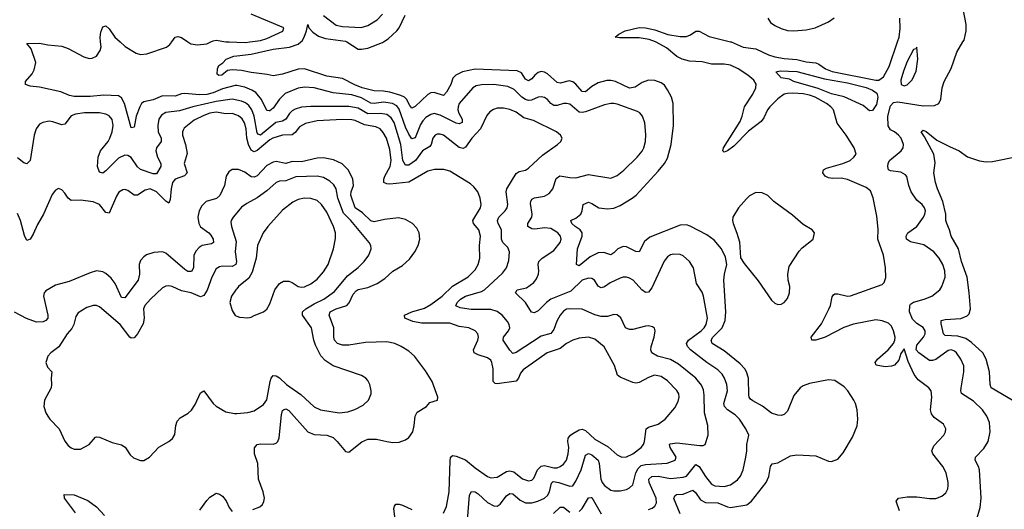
# Model space of a CAD drawing. Header units: inches. Extents: x 1834610 to 2027685, y 642842 to 774116.
# Tile 540 of 632: x 1978624 to 1984865, y 727040 to 730141. Entities that reach past the tile are written whole.
import ezdxf

# ---------------------------------------------------------------- set-up
doc = ezdxf.new("R2010")
doc.units = ezdxf.units.IN
doc.header["$MEASUREMENT"] = 0
for name, color, linetype in [('B9772', 7, 'Continuous'), ('B9773', 7, 'Continuous'), ('B9782', 7, 'Continuous'), ('B9783', 7, 'Continuous')]:
    doc.layers.add(name, color=color, linetype=linetype)

msp = doc.modelspace()

# ---------------------------------------------------------------- linework, layer by layer
at = {"layer": 'B9772', "color": 5}
for points, elevation in [([(1980000, 729723.3), (1979990, 729725.1), (1979910, 729704), (1979850, 729677.9), (1979810, 729668.1), (1979764.2, 729664.2), (1979670, 729674.2), (1979650, 729671.7), (1979610, 729656.7), (1979530, 729657.7), (1979470, 729633.6), (1979410, 729620.2), (1979395.3, 729610), (1979384.4, 729590), (1979362.5, 729530), (1979350, 729461.2), (1979330, 729456), (1979288.1, 729610), (1979270, 729646), (1979250, 729659), (1979157.5, 729662.5), (1979070, 729653.6), (1978970, 729654.3), (1978940, 729660), (1978883.6, 729683.6), (1978750, 729712.7), (1978690, 729719.5), (1978661.2, 729730), (1978660.7, 729750), (1978701.8, 729798.2), (1978715.8, 729824.2), (1978726, 729870), (1978695.6, 729955.6), (1978669.2, 729990.8), (1978750, 729993.1), (1978802.5, 729982.5), (1978890, 729973.9), (1978930, 729958.6), (1979030, 729904.7), (1979064.6, 729895.4), (1979082.8, 729897.2), (1979110, 729910.4), (1979134.7, 729945.3), (1979139.3, 729970), (1979136.4, 730000)], 340), ([(1979260.4, 730000), (1979291.4, 729971.4), (1979362.4, 729930), (1979390, 729921), (1979430, 729925), (1979553.7, 729966.3), (1979576.2, 729983.8), (1979587.6, 730000)], 340), ([(1979690, 730000), (1979707.6, 729987.6), (1979750, 729981), (1979810, 729989), (1979834.7, 730000)], 340), ([(1979952.3, 730000), (1980000, 729998.2)], 340), ([(1980000, 729821.8), (1979970, 729824.2), (1979941.2, 729818.8), (1979904.7, 729790), (1979886.9, 729786.9), (1979876, 729796), (1979878.4, 729830), (1979887, 729850), (1979912.4, 729867.6), (1979932, 729890), (1979980.7, 729910), (1980000, 729912.3)], 320), ([(1980000, 729630.9), (1979970, 729636.7), (1979870, 729623.3), (1979722, 729590), (1979635.8, 729564.2), (1979550, 729553.6), (1979523, 729537), (1979505, 729510), (1979498.9, 729470), (1979502.5, 729430), (1979520.2, 729390), (1979521.3, 729370), (1979490.2, 729330), (1979486.2, 729310), (1979496.3, 729270), (1979519.2, 729230), (1979517.6, 729210), (1979490, 729164.1), (1979470, 729163.8), (1979390, 729192.2), (1979370, 729209.8), (1979330, 729267.6), (1979310, 729281.4), (1979290, 729282.8), (1979250, 729263.1), (1979170, 729183.9), (1979150, 729169.7), (1979130, 729174.5), (1979116.8, 729210), (1979121.5, 729270), (1979135.4, 729310), (1979185, 729370), (1979195.9, 729390), (1979209.8, 729430), (1979216.3, 729470), (1979209.2, 729509.2), (1979191.1, 729531.1), (1979170, 729543.1), (1979130, 729550.7), (1979034, 729550), (1978976.7, 729543.3), (1978950, 729531.2), (1978910, 729478.7), (1978890, 729474.3), (1978834.5, 729494.5), (1978810, 729497.4), (1978770.7, 729490), (1978750, 729479.1), (1978729, 729450), (1978714.9, 729410), (1978690.2, 729250), (1978670, 729227.3), (1978650, 729233.6), (1978610, 729265.7)], 360), ([(1980000, 729535.5), (1979970, 729545.8), (1979930, 729543.9), (1979870, 729554.4), (1979830, 729548), (1979790, 729533.8), (1979730, 729504), (1979666.8, 729453.2), (1979659.2, 729440.8), (1979655, 729430), (1979655.8, 729410), (1979674.6, 729350), (1979685.6, 729294.4), (1979667.1, 729230), (1979685, 729170), (1979668.4, 729151.6), (1979610, 729131), (1979593, 729110), (1979583, 729070), (1979578, 729002), (1979570, 728978.3), (1979550, 728990.7), (1979490, 729050.5), (1979451.2, 729068.8), (1979418.5, 729061.5), (1979370, 729029.8), (1979350, 729028.8), (1979310, 729058.7), (1979290, 729065.1), (1979276.9, 729063.1), (1979252.6, 729047.4), (1979236.6, 729023.4), (1979190, 728915.6), (1979170, 728920.4), (1979129.3, 728969.3), (1979090, 728987.4), (1979010, 728998.3), (1978950, 728995.1), (1978930.9, 729010.9), (1978910, 729042.7), (1978890, 729062.7), (1978870, 729072.3), (1978850, 729060.9), (1978830, 729034), (1978775.2, 728910), (1978737, 728843), (1978710, 728783), (1978690, 728749.7), (1978670, 728742), (1978654.9, 728774.9), (1978627.9, 728870), (1978610, 728912.6)], 380), ([(1980000, 729192.5), (1979970, 729192.6), (1979950, 729176.9), (1979932.8, 729150), (1979921.5, 729090), (1979893.1, 729026.9), (1979871, 729009), (1979805.3, 728990), (1979778.1, 728961.9), (1979760.4, 728930), (1979751.9, 728890), (1979758.3, 728850), (1979770, 728829.4), (1979822.3, 728790), (1979835.1, 728775.1), (1979850.2, 728750), (1979851.6, 728730), (1979838.6, 728721.4), (1979779.5, 728710), (1979761.8, 728698.2), (1979742.9, 728677.1), (1979727.4, 728650), (1979724.6, 728570), (1979713.2, 728546.8), (1979690, 728546), (1979670, 728558.4), (1979550, 728661.6), (1979529.8, 728669.8), (1979473.1, 728666.9), (1979427.5, 728652.5), (1979410, 728639.8), (1979390, 728614.7), (1979380.7, 728590), (1979383.8, 728530), (1979375.2, 728490), (1979290, 728379.1), (1979270, 728381.1), (1979230, 728469.8), (1979203, 728503), (1979170, 728532.4), (1979150, 728544.1), (1979110, 728549.8), (1979070, 728537.8), (1978936.9, 728483.1), (1978850, 728458.8), (1978790, 728422.6), (1978779.6, 728410), (1978774.4, 728390), (1978802.3, 728270), (1978801.3, 728250), (1978790, 728235.4), (1978772.7, 728227.3), (1978730, 728225.2), (1978667.6, 728247.6), (1978590, 728287.8)], 420), ([(1980000, 728917.7), (1979976, 728890), (1979964, 728870), (1979962.6, 728857.4), (1979965.4, 728830), (1979995.6, 728735.6), (1979990.1, 728670), (1979997.4, 728610), (1979993.6, 728590), (1979970, 728576.7), (1979910, 728579.2), (1979890, 728575.7), (1979870, 728563.1), (1979840.9, 728510), (1979812.1, 728427.9), (1979790, 728392.9), (1979770, 728384.6), (1979710, 728410.6), (1979650, 728423.4), (1979590, 728450.9), (1979570, 728455.6), (1979550, 728452.3), (1979530, 728441.7), (1979452.6, 728370), (1979418, 728330), (1979408.3, 728310), (1979412.8, 728250), (1979405.8, 728214.2), (1979369.5, 728150.5), (1979350, 728125.8), (1979330, 728124.4), (1979322.7, 728130), (1979261.6, 728210), (1979130, 728322), (1979110, 728329.7), (1979090, 728329.7), (1979050, 728317.7), (1978995.3, 728284.8), (1978979.9, 728260.1), (1978967.3, 728210), (1978954.8, 728185.2), (1978924.9, 728150), (1978871, 728069), (1978820.5, 728030), (1978802.4, 728010), (1978790.4, 727970), (1978800.7, 727940.7), (1978827.3, 727910), (1978822.4, 727870), (1978826, 727830), (1978823.8, 727810), (1978782, 727730), (1978777.4, 727690), (1978790.3, 727650), (1978801.7, 727630), (1978815.3, 727610), (1978874.4, 727550), (1978910.3, 727470.3), (1978930, 727443.8), (1978950, 727428.5), (1978970, 727421.3), (1979010, 727420.4), (1979063.7, 727450), (1979103.8, 727496.2), (1979110, 727499.3), (1979130, 727496.5), (1979210, 727463.1), (1979270, 727448.2), (1979292.8, 727432.7), (1979323.7, 727383.7), (1979345.3, 727365.3), (1979388.7, 727348.7), (1979410, 727348.5), (1979446.6, 727370), (1979505.9, 727434.1), (1979570, 727468.4), (1979592.9, 727487.1), (1979607, 727513), (1979612.8, 727570), (1979622, 727598), (1979641.6, 727618.4), (1979690.8, 727649.2), (1979712, 727668), (1979736.5, 727703.5), (1979770, 727777.3), (1979790, 727790.8), (1979850.2, 727710.2), (1979870, 727691.8), (1979930, 727657.6), (1979985.5, 727645.5), (1980000, 727646.6)], 440), ([(1980000, 728436.3), (1979994.6, 728430), (1979967.2, 728390), (1979955.5, 728350), (1979970, 728298), (1979990, 728266.8), (1980000, 728263.4)], 460), ([(1978976.9, 727016.9), (1978907, 727110), (1978906.6, 727133.4), (1978970, 727130.3), (1979055.6, 727095.6), (1979110, 727055.5), (1979161.2, 727001.2)], 420), ([(1979766.2, 727033.8), (1979810, 727094.8), (1979830, 727116), (1979862, 727138), (1979870, 727141), (1979890, 727136), (1979910, 727122.8), (1979933.1, 727093.1), (1979950.8, 727050), (1979970, 727026)], 420)]:
    msp.add_lwpolyline(points, dxfattribs=dict(at, elevation=elevation))
at = {"layer": 'B9773', "color": 5, "elevation": 340}
for points in [[(1979136.4, 730000), (1979133.5, 730030), (1979138.6, 730061.4), (1979150, 730096), (1979170, 730102), (1979190, 730083), (1979227.8, 730030), (1979260.4, 730000)], [(1979587.6, 730000), (1979609.2, 730030.8), (1979625.5, 730034.5), (1979650, 730028.1), (1979690, 730000)], [(1979834.7, 730000), (1979850, 730006.8), (1979870, 730010.7), (1979930, 730000.8), (1979952.3, 730000)]]:
    msp.add_lwpolyline(points, dxfattribs=at)
at = {"layer": 'B9782', "color": 5}
for points, elevation in [([(1980000, 729912.3), (1980090, 729923.3), (1980230, 729955.3), (1980333, 729967), (1980390, 729986), (1980406.2, 730000)], 320), ([(1980000, 729998.2), (1980056.1, 729996.1), (1980082.1, 730000)], 340), ([(1980696.5, 730000), (1980770, 729955.1), (1980790, 729953.5), (1980830, 729961.1), (1980923.6, 729996.4), (1980929, 730000)], 320), ([(1984201.2, 727030), (1984179.7, 727090), (1984195.1, 727110), (1984250, 727119), (1984310, 727118.3), (1984390, 727107.2), (1984430, 727108.1), (1984470, 727121.7), (1984495.2, 727144.8), (1984507.8, 727170), (1984509.7, 727190.3), (1984509.7, 727210.3), (1984497.2, 727270), (1984475.6, 727310), (1984410.9, 727390), (1984404.7, 727410), (1984417.6, 727442.4), (1984482, 727510), (1984492, 727530), (1984494.5, 727550), (1984479.7, 727579.7), (1984421.4, 727621.4), (1984403.3, 727643.3), (1984396.4, 727670), (1984406.4, 727750), (1984401.1, 727790), (1984387.6, 727810), (1984320, 727860), (1984293.5, 727893.5), (1984256.5, 727976.5), (1984230, 728057), (1984210, 728027.3), (1984196.6, 727983.4), (1984170, 727953.1), (1984150, 727946.2), (1984110, 727942.8), (1984051.8, 727951.8), (1984045.5, 727970), (1984061.6, 727990), (1984127.9, 728050), (1984161.8, 728090), (1984171.1, 728110), (1984173.3, 728130), (1984163.4, 728170), (1984150, 728200.5), (1984130, 728218.4), (1984090, 728234.4), (1984050, 728239), (1983910, 728211.6), (1983848.8, 728191.2), (1983728.7, 728130), (1983670.6, 728110), (1983645.2, 728110), (1983641.1, 728130), (1983705.2, 728214.8), (1983753.3, 728306.7), (1983762.5, 728330), (1983773.7, 728386.3), (1983781.7, 728398.3), (1983790, 728404.6), (1983810, 728404.9), (1983870, 728390.2), (1983890, 728391.1), (1984090, 728463.7), (1984103.7, 728476.3), (1984113.2, 728506.9), (1984112.7, 728570), (1984098.2, 728650), (1984062.4, 728750), (1984066.1, 728813.9), (1984056.2, 728896.2), (1984033, 729013), (1984016.4, 729056.4), (1983990, 729078.8), (1983870, 729128.8), (1983830, 729137.3), (1983775, 729135), (1983750, 729139.8), (1983729.6, 729150), (1983714.7, 729170), (1983719.6, 729190), (1983738.8, 729201.2), (1983840.9, 729230), (1983887.3, 729250), (1983912, 729270), (1983925.1, 729290), (1983913, 729330), (1983862.4, 729410), (1983806.4, 729486.4), (1983782.2, 729570), (1983765.1, 729590), (1983737.2, 729610), (1983666, 729650), (1983630, 729663.8), (1983590, 729671.8), (1983525, 729675), (1983490, 729673.9), (1983470, 729668.5), (1983430, 729640.2), (1983379, 729590), (1983363, 729570), (1983341.3, 729518.7), (1983323.1, 729496.9), (1983244.5, 729435.5), (1983150, 729338.9), (1983110, 729309.8), (1983090, 729302), (1983080.9, 729310), (1983085.7, 729330), (1983190, 729496.9), (1983204, 729530), (1983217.9, 729590), (1983270.5, 729670), (1983290, 729708.8), (1983292.3, 729732.3), (1983277.8, 729757.8), (1983239.4, 729790), (1983178, 729830), (1983130, 729852.4), (1983090, 729858.7), (1983010, 729859.2), (1982950, 729874.4), (1982870, 729879.1), (1982822.7, 729890), (1982790, 729907.8), (1982722.8, 729962.8), (1982658.1, 729998.1), (1982653, 730000)], 280), ([(1983132.9, 730000), (1983210, 729967.7), (1983290, 729955.6), (1983370, 729918.9), (1983410, 729906.4), (1983470, 729894.8), (1983549.4, 729889.4), (1983610, 729875.1), (1983670, 729867.3), (1983690, 729860.1), (1983731.8, 729830), (1983773.2, 729813.2), (1984050, 729757.4), (1984070, 729757.7), (1984099.9, 729780.1), (1984134.5, 729845.5), (1984187.8, 730000)], 280), ([(1984688.6, 726971.4), (1984712, 727050), (1984717.8, 727110), (1984707.6, 727290), (1984702, 727310), (1984680.4, 727350), (1984681.7, 727370), (1984736, 727424), (1984763.1, 727470), (1984776.1, 727530), (1984770.9, 727590), (1984755.1, 727630), (1984726, 727670), (1984670, 727723.8), (1984593.4, 727773.4), (1984589.1, 727789.1), (1984590.6, 727810), (1984608, 727910), (1984608, 727948), (1984590, 727989.6), (1984562.6, 728030), (1984550, 728041.7), (1984530, 728049.8), (1984510, 728045.3), (1984430, 727989.2), (1984410, 727981.1), (1984390, 727982.2), (1984323.7, 728030), (1984306.7, 728050), (1984310, 728079.7), (1984353.3, 728130), (1984363.1, 728150), (1984362.4, 728170), (1984350, 728192), (1984310, 728215.7), (1984283.5, 728243.5), (1984263.7, 728290), (1984265.2, 728330), (1984270, 728338.7), (1984289.1, 728350.9), (1984357.6, 728370), (1984405.6, 728390), (1984456.2, 728430), (1984470, 728450.8), (1984489.7, 728510), (1984488.3, 728550), (1984475.1, 728590), (1984452.1, 728630), (1984418.3, 728670), (1984354.2, 728714.2), (1984270, 728734.8), (1984245.7, 728750), (1984242.7, 728770), (1984253.3, 728790), (1984310, 728832), (1984352.2, 728890), (1984361.6, 728910), (1984364.5, 728930), (1984359.8, 728950), (1984345.1, 728970), (1984310, 728996.8), (1984275, 729050), (1984259.3, 729090), (1984246.9, 729146.9), (1984238.5, 729158.5), (1984210, 729176.1), (1984143.9, 729183.9), (1984130.8, 729190.8), (1984126.1, 729210), (1984127.9, 729230), (1984138.2, 729250), (1984211.1, 729310), (1984224.7, 729330), (1984226.6, 729350), (1984210.6, 729390), (1984194.6, 729410), (1984170, 729429.8), (1984143.6, 729443.6), (1984127.9, 729467.9), (1984126.1, 729530), (1984143.7, 729596.3), (1984163.5, 729616.5), (1984190, 729621.1), (1984350, 729594.8), (1984423.3, 729596.7), (1984449.8, 729610.2), (1984461.8, 729638.2), (1984471, 729710), (1984483.1, 729750), (1984528.7, 729831.3), (1984564.1, 729935.9), (1984602.8, 730000)], 260), ([(1982809.9, 727010), (1982771.1, 727108.9), (1982775.8, 727124.2), (1982787.7, 727132.3), (1982830, 727135), (1982890, 727160.6), (1982906.7, 727146.7), (1982938.7, 727098.7), (1982970, 727082.3), (1983050, 727081.1), (1983110, 727054.6), (1983130, 727051.2), (1983232.2, 727067.8), (1983262.8, 727090), (1983354.7, 727210), (1983373.3, 727246.7), (1983383.4, 727310), (1983392.9, 727327.1), (1983430, 727334.7), (1983510, 727378.2), (1983550, 727385.2), (1983670, 727377.2), (1983750, 727343.8), (1983770, 727341.6), (1983810, 727358), (1983842.7, 727397.3), (1983902.7, 727497.3), (1983931.4, 727568.6), (1983936.1, 727610), (1983932.2, 727670), (1983922.2, 727710), (1983912.1, 727730), (1983872.7, 727790), (1983850, 727815.1), (1983790, 727854.5), (1983750, 727859.8), (1983630, 727837.3), (1983590, 727821.6), (1983570, 727807.9), (1983530, 727760.4), (1983490, 727661.7), (1983470, 727640.8), (1983450, 727634.4), (1983430, 727635.9), (1983389.3, 727649.3), (1983332.9, 727693), (1983270, 727725.8), (1983257.1, 727737.1), (1983247.4, 727750), (1983245, 727765), (1983242.5, 727870), (1983231.4, 727910), (1983219.8, 727930), (1983190, 727961.7), (1983090, 728044.1), (1983014.2, 728090), (1983006.5, 728110), (1983018.3, 728130), (1983076.7, 728190), (1983094.6, 728234.6), (1983099.1, 728290), (1983086.3, 728490), (1983090.8, 728529.2), (1983106.6, 728590), (1983096.9, 728636.9), (1983071.6, 728690), (1983025.2, 728745.2), (1982978.8, 728778.8), (1982873.7, 728833.7), (1982850, 728841.4), (1982810, 728839.2), (1982617.1, 728762.9), (1982584.8, 728735.2), (1982550, 728669.8), (1982530, 728672.2), (1982470, 728702.5), (1982450, 728705), (1982416, 728690), (1982390, 728663.1), (1982370, 728652.1), (1982325.8, 728665.8), (1982290, 728663.7), (1982240.6, 728639.4), (1982170, 728582.7), (1982152.3, 728590), (1982159.8, 728690), (1982189.8, 728769.8), (1982188.9, 728790), (1982176.4, 728810), (1982145.3, 728830), (1982124.2, 728850), (1982118, 728870), (1982150, 728883.6), (1982181.5, 728910), (1982189.8, 728930), (1982195.6, 728970), (1982230, 728985.2), (1982250, 728977.7), (1982294.4, 728950), (1982350, 728943.8), (1982390, 728947.3), (1982430, 728964.8), (1982505.6, 729010), (1982530.7, 729030), (1982670, 729181.1), (1982710.6, 729230), (1982730, 729263.7), (1982753, 729350), (1982767.2, 729470), (1982765.7, 729610), (1982755.3, 729650), (1982730, 729696.9), (1982710, 729725.4), (1982690, 729740.3), (1982650, 729755.3), (1982610, 729758.4), (1982570, 729743.5), (1982525.5, 729714.5), (1982490, 729708.1), (1982399.7, 729750), (1982370, 729756.2), (1982344.7, 729755.3), (1982290, 729741.3), (1982250, 729716.8), (1982210, 729684.2), (1982190, 729686.8), (1982150, 729732.3), (1982130, 729748.4), (1982106, 729754), (1982050, 729738), (1982030, 729743.7), (1981970, 729797.3), (1981950, 729809.1), (1981930, 729812.8), (1981910, 729805.9), (1981889.7, 729790.3), (1981870, 729766.8), (1981850, 729754), (1981830, 729764.8), (1981804.3, 729804.3), (1981777.6, 729817.6), (1981510, 729828), (1981430, 729810.9), (1981388.3, 729790), (1981369.4, 729770), (1981356.6, 729730), (1981330, 729681.5), (1981310, 729661.5), (1981250, 729679.9), (1981230, 729677.4), (1981210, 729667.9), (1981130, 729590.7), (1981110, 729580.9), (1981096.7, 729596.7), (1981076.7, 729636.7), (1981062, 729650), (1981040.3, 729660.3), (1980970, 729682.8), (1980930, 729688.6), (1980870, 729689.5), (1980795, 729710), (1980748.1, 729728.1), (1980670, 729768.4), (1980570, 729783.2), (1980430, 729830.5), (1980390, 729828.3), (1980290, 729795.5), (1980230, 729784.4), (1980193.5, 729793.5), (1980090, 729805.5), (1980030, 729819.4), (1980000, 729821.8)], 320), ([(1982610, 727038.3), (1982633.8, 727046.2), (1982650, 727058.3), (1982659.4, 727080.6), (1982658.1, 727110), (1982613.5, 727210), (1982612, 727230), (1982630, 727246.8), (1982670, 727248.8), (1982750, 727234.6), (1982830, 727242.2), (1982850, 727250.1), (1982859.9, 727260.1), (1982910, 727323.5), (1982930, 727311), (1982970, 727247.2), (1983010, 727198.8), (1983030, 727188), (1983090, 727184.2), (1983130, 727195.2), (1983174.2, 727225.8), (1983192.8, 727250), (1983208.9, 727290), (1983227.3, 727370), (1983233.2, 727410), (1983232.9, 727450), (1983245.1, 727510), (1983226.5, 727550), (1983187.2, 727610), (1983158.8, 727638.9), (1983110.8, 727670), (1983091.5, 727690), (1983087.9, 727710), (1983109.9, 727790), (1983105.9, 727830), (1983091.8, 727870), (1983075.8, 727895.8), (1983050, 727922.6), (1982980.3, 727970), (1982876.3, 728050), (1982856.3, 728070), (1982850.6, 728090), (1982862.9, 728110), (1982942.9, 728170), (1982961.6, 728190), (1982974.5, 728210), (1982983.9, 728250), (1982959.1, 728390), (1982950, 728414), (1982914.2, 728470), (1982894.3, 728570), (1982870, 728609.5), (1982830, 728645.1), (1982810, 728652.8), (1982770, 728654.7), (1982749, 728651), (1982730, 728638), (1982709, 728611), (1982630, 728441.6), (1982610, 728414.3), (1982590, 728412.4), (1982566.4, 728430), (1982513, 728490), (1982490, 728504.4), (1982470, 728509.8), (1982450, 728509.8), (1982430, 728503.7), (1982366.9, 728473.1), (1982330, 728448.2), (1982310, 728442.2), (1982290, 728454), (1982268.3, 728490), (1982250, 728502.2), (1982230, 728504.2), (1982190, 728490.5), (1982118.3, 728421.7), (1981991, 728370), (1981963.5, 728350), (1981910, 728296.8), (1981884.6, 728284.6), (1981867.6, 728287.6), (1981829.4, 728349.4), (1981766, 728410), (1981777.2, 728430), (1981836.7, 728443.3), (1981883.3, 728476.7), (1981899.6, 728500.4), (1981911.6, 728530), (1981914.6, 728550), (1981909.8, 728590), (1981915.4, 728610), (1981935.8, 728630), (1982010, 728679), (1982048.9, 728730), (1982055.8, 728750), (1982052.2, 728770), (1982035.5, 728790), (1981990, 728817.5), (1981950, 728822.3), (1981890, 728813.2), (1981870, 728815.8), (1981844.2, 728830), (1981844, 728850), (1981869.9, 728890.1), (1981872.4, 728910), (1981862.4, 728977.6), (1981862.9, 728990), (1981870, 729003.7), (1981887.9, 729012.1), (1981950, 729023.5), (1981980.6, 729039.4), (1982004.2, 729070), (1982025.1, 729134.9), (1982048.5, 729151.5), (1982110, 729141.5), (1982150, 729140.2), (1982230, 729161), (1982370, 729137.4), (1982410, 729153.1), (1982453.1, 729186.9), (1982538.5, 729270), (1982570, 729308.8), (1982579.8, 729330), (1982590.7, 729370), (1982593.4, 729413.4), (1982587.1, 729487.1), (1982572.6, 729530), (1982555.6, 729550), (1982539, 729559), (1982410, 729606.3), (1982390, 729609.8), (1982370, 729610.8), (1982330, 729602.5), (1982210, 729556.7), (1982190, 729552.8), (1982170, 729556.1), (1982110, 729604.9), (1982090, 729610.5), (1982070, 729609.9), (1982030, 729597.7), (1982010, 729597.8), (1981990.4, 729610.4), (1981970, 729634.8), (1981950, 729647.8), (1981930, 729652.7), (1981910, 729650.8), (1981868.5, 729631.5), (1981850, 729629.3), (1981830, 729635.7), (1981807.7, 729650), (1981758.2, 729698.2), (1981717.3, 729717.3), (1981630, 729730.9), (1981550.7, 729729.3), (1981518.1, 729721.9), (1981496.1, 729710), (1981410, 729609.7), (1981402.3, 729590), (1981401.6, 729570), (1981408.2, 729548.2), (1981429.3, 729510), (1981428.8, 729490), (1981410, 729480.6), (1981390, 729484.7), (1981290, 729536.7), (1981250, 729545.8), (1981230, 729541.4), (1981198.9, 729521.1), (1981178.9, 729501.1), (1981163.7, 729476.3), (1981130, 729392), (1981110, 729385.3), (1981090, 729415.3), (1981070, 729461), (1981030, 729574.3), (1981014.3, 729594.3), (1980987.2, 729610), (1980930, 729618.7), (1980870, 729610.3), (1980850, 729612.4), (1980790, 729646.5), (1980730, 729664.2), (1980610, 729677.9), (1980490, 729708.8), (1980430, 729713.8), (1980390, 729706.7), (1980307.1, 729672.9), (1980270, 729637.7), (1980230, 729580.3), (1980210, 729564.1), (1980204.1, 729564.1), (1980190, 729566.4), (1980156.1, 729636.1), (1980120, 729680), (1980095.4, 729695.4), (1980050, 729714), (1980000, 729723.3)], 340), ([(1981462.9, 726970), (1981475.6, 727130), (1981486.8, 727153.2), (1981510, 727150.2), (1981530, 727138), (1981590, 727083.5), (1981630, 727061.2), (1981650, 727060.2), (1981670, 727072.2), (1981710, 727123.9), (1981730, 727140.6), (1981750, 727138.2), (1981796.3, 727096.3), (1981830, 727080.9), (1981870, 727081.2), (1981908.6, 727091.4), (1981950, 727109.5), (1981970, 727127.8), (1981981.1, 727150), (1981994, 727206), (1982005.4, 727214.6), (1982042, 727210), (1982110, 727186), (1982130, 727188.9), (1982150, 727218.3), (1982182.8, 727290), (1982210, 727382.6), (1982230, 727392.6), (1982250, 727383.5), (1982291.5, 727350), (1982297.5, 727330), (1982307.9, 727230), (1982315.3, 727210), (1982330, 727189.3), (1982370, 727161.2), (1982390, 727156.5), (1982430, 727156.8), (1982470, 727165.2), (1982490, 727175.2), (1982510, 727194.9), (1982529, 727270), (1982543.1, 727296.9), (1982563.7, 727316.3), (1982590, 727324.3), (1982728.7, 727331.3), (1982777.7, 727350), (1982785.8, 727370), (1982746.2, 727430), (1982743.1, 727450), (1982746.7, 727453.3), (1982790, 727459.9), (1982935.6, 727444.4), (1982956.2, 727443.8), (1982969.4, 727450.6), (1982987, 727510), (1982986, 727570), (1982964.7, 727650), (1982963.2, 727763.2), (1982957.3, 727797.3), (1982946.1, 727826.1), (1982910.5, 727870.5), (1982799, 727959), (1982748.1, 727988.1), (1982666.6, 728010), (1982631.2, 728030), (1982623.9, 728050), (1982626, 728070), (1982646, 728130), (1982652.3, 728170), (1982646.8, 728186.8), (1982635.9, 728195.9), (1982610, 728201.3), (1982590, 728199.8), (1982510, 728179), (1982490, 728178.5), (1982464.5, 728190), (1982433.4, 728253.4), (1982410, 728271.3), (1982390, 728272.6), (1982350, 728261.7), (1982310, 728260.8), (1982270, 728270.5), (1982190, 728308), (1982110.2, 728309.8), (1982090, 728306.4), (1982070, 728294), (1982049.3, 728270), (1982029.1, 728230.9), (1982010, 728177.7), (1981990, 728153.8), (1981930, 728135.2), (1981770, 728032.9), (1981750, 728027.1), (1981730, 728048), (1981687.8, 728110), (1981690.8, 728130), (1981723.1, 728170), (1981729.8, 728190), (1981726.8, 728210), (1981716.8, 728230), (1981682.2, 728270), (1981650, 728291.6), (1981610, 728305), (1981484.6, 728304.6), (1981415.1, 728315.1), (1981388.1, 728328.1), (1981397.8, 728350), (1981418, 728370), (1981450, 728389.5), (1981550, 728419.4), (1981570.5, 728430), (1981684.3, 728535.7), (1981710, 728568.4), (1981725.2, 728614.8), (1981727.8, 728670), (1981717.9, 728697.9), (1981686.6, 728730), (1981676.8, 728750), (1981677.5, 728810), (1981657, 728850), (1981652.3, 728870), (1981660.7, 728890), (1981701.2, 728930), (1981713.6, 728950), (1981718.9, 728970), (1981707.3, 729050), (1981710.7, 729070), (1981770, 729166.5), (1981790, 729178.6), (1981830, 729187.6), (1981850, 729199.5), (1981938, 729282), (1982032.7, 729350), (1982053.2, 729370), (1982062.7, 729390), (1982052.7, 729410), (1982026, 729430), (1981881.6, 729501.6), (1981819.3, 729519.3), (1981770, 729554.9), (1981730, 729572.1), (1981690, 729581), (1981650, 729580.8), (1981627, 729573), (1981602.9, 729557.1), (1981585.1, 729534.9), (1981543.8, 729450), (1981490, 729390.7), (1981450, 729332.9), (1981434.4, 729325.6), (1981410, 729330.7), (1981310, 729408.9), (1981290, 729416.2), (1981270, 729415.9), (1981257.6, 729410), (1981242.7, 729390), (1981232.6, 729350), (1981223.3, 729336.7), (1981176.5, 729310), (1981132, 729250), (1981090, 729219.9), (1981070, 729218.9), (1981053, 729250), (1981040.4, 729350), (1980997.1, 729490), (1980979, 729519), (1980950, 729539.9), (1980910, 729547.6), (1980830, 729543.9), (1980770, 729579.7), (1980710, 729591.1), (1980470, 729592.1), (1980410, 729586.2), (1980370, 729574.4), (1980350, 729562.7), (1980333.3, 729546.7), (1980310, 729509.9), (1980290, 729497.7), (1980246.4, 729490), (1980150, 729410.5), (1980136.1, 729416.1), (1980130, 729424.7), (1980110, 729529.8), (1980094.5, 729570), (1980076.9, 729596.9), (1980054.5, 729614.5), (1980030, 729625), (1980000, 729630.9)], 360), ([(1981310, 727014.4), (1981330, 727057.3), (1981345.5, 727150), (1981352.8, 727347.2), (1981355.3, 727364.7), (1981363.4, 727376.6), (1981370, 727379.7), (1981390, 727375.8), (1981450, 727353.6), (1981510, 727301.5), (1981590, 727246.8), (1981610, 727239.3), (1981650, 727242.7), (1981710, 727279.5), (1981730, 727284.2), (1981756.2, 727276.2), (1981810, 727233.1), (1981850, 727219.3), (1981870, 727224.2), (1981883.8, 727236.2), (1981906.7, 727290), (1981930, 727313.5), (1981950, 727316), (1982010, 727302), (1982030, 727302.6), (1982050.4, 727309.6), (1982070, 727325.2), (1982088.8, 727351.2), (1982100.2, 727390), (1982104.7, 727430), (1982098.4, 727470), (1982101.4, 727490), (1982115.8, 727510), (1982130, 727520.4), (1982170, 727542.4), (1982190, 727546.7), (1982210, 727538.8), (1982270, 727483.6), (1982354.2, 727434.2), (1982410, 727385.2), (1982441, 727370), (1982470, 727371.3), (1982510, 727390.2), (1982562.7, 727430), (1982577.8, 727450), (1982585.3, 727470), (1982595.8, 727550), (1982610, 727560.8), (1982670, 727578.4), (1982715.8, 727610), (1982776.9, 727683.1), (1982798, 727722), (1982805, 727750), (1982802.2, 727770), (1982790, 727792.1), (1982730, 727854.2), (1982690, 727881.8), (1982648.4, 727888.4), (1982610, 727874.6), (1982550, 727842.7), (1982530, 727839.2), (1982510, 727843.1), (1982430, 727875.5), (1982414, 727890), (1982393.3, 727950), (1982328.1, 728068.1), (1982270, 728117.7), (1982230, 728130.9), (1982170, 728123.9), (1982130, 728111.8), (1982090, 728089), (1982050, 728057.6), (1981966.9, 728030), (1981816.1, 727923.9), (1981798.5, 727901.5), (1981785.3, 727870), (1981770, 727852), (1981650, 727834.1), (1981636.9, 727836.9), (1981624.7, 727850), (1981625, 727930), (1981617.3, 727970), (1981610, 727984.7), (1981590, 727998.2), (1981530, 728017.3), (1981504.7, 728030), (1981500.7, 728050), (1981528.4, 728110), (1981531.2, 728130), (1981527.7, 728150), (1981510.4, 728170.4), (1981470, 728188.2), (1981410, 728197.8), (1981350, 728218.3), (1981170, 728217.9), (1981116.4, 728230), (1981064.7, 728250), (1981063, 728270), (1981110, 728290.8), (1981190, 728314.6), (1981230, 728335.9), (1981302.3, 728390), (1981367.9, 728452.1), (1981466.9, 728513.1), (1981510, 728557), (1981529.2, 728590.8), (1981540.7, 728630), (1981538.4, 728710), (1981544.9, 728770), (1981534, 728810), (1981500.7, 728850), (1981496.2, 728870), (1981544.8, 728950), (1981548.1, 728970), (1981542.8, 729010), (1981526.9, 729050), (1981502.4, 729082.4), (1981481.4, 729101.4), (1981350, 729181.4), (1981312.2, 729192.2), (1981252.3, 729192.3), (1981210, 729181.9), (1981090, 729112.8), (1980970, 729099.4), (1980950, 729101.1), (1980931.1, 729110), (1980931.2, 729130), (1980938.9, 729150), (1980971.7, 729210), (1980977.7, 729250), (1980970, 729318.4), (1980948, 729390), (1980927.2, 729427.2), (1980908.4, 729450), (1980881.4, 729461.4), (1980810, 729474.1), (1980750, 729501.4), (1980730, 729505.8), (1980670, 729507.9), (1980510, 729501.3), (1980435.6, 729484.4), (1980397.3, 729462.7), (1980370, 729426.4), (1980350, 729411.4), (1980290, 729408.7), (1980229.4, 729390), (1980210, 729380.9), (1980130, 729312.9), (1980110, 729304.5), (1980090, 729314.4), (1980073.3, 729350), (1980063.6, 729390), (1980059.7, 729450), (1980048.7, 729488.7), (1980033.2, 729513.2), (1980011.6, 729531.6), (1980000, 729535.5)], 380), ([(1984914.5, 727730), (1984782.7, 727810), (1984775.7, 727830), (1984772.1, 727910), (1984750, 727991.5), (1984729, 728030), (1984657, 728097), (1984620.7, 728120.7), (1984570, 728136.6), (1984490, 728141.5), (1984479.3, 728150), (1984464.1, 728215.9), (1984465.2, 728234.8), (1984490, 728240.9), (1984590, 728247.2), (1984630, 728264.9), (1984641.3, 728278.7), (1984649.9, 728310), (1984643.2, 728410), (1984629.9, 728510.1), (1984594.4, 728610), (1984574.8, 728690), (1984528.6, 728770), (1984518.4, 728810), (1984499.8, 728850), (1984494.2, 728870), (1984493.7, 728910), (1984475.8, 728990), (1984441.1, 729070), (1984429.8, 729110), (1984418.9, 729170), (1984425.7, 729234.3), (1984417.8, 729290), (1984359.4, 729399.4), (1984337.2, 729430), (1984350, 729440.7), (1984370, 729432.2), (1984438, 729378), (1984516.7, 729336.7), (1984579.1, 729310), (1984632.4, 729272.4), (1984707.9, 729247.9), (1984750, 729241.5), (1984790, 729242.7), (1984946.3, 729273.7)], 240), ([(1980102, 727038), (1980145.2, 727054.8), (1980162, 727070), (1980172.1, 727087.9), (1980175.1, 727110), (1980167, 727150), (1980138.5, 727230), (1980133.6, 727330), (1980112.2, 727390), (1980111.5, 727428.5), (1980130, 727450.2), (1980150, 727453.5), (1980230, 727451.1), (1980250, 727459.1), (1980260.3, 727470), (1980268.4, 727491.6), (1980282.3, 727637.7), (1980290, 727664.9), (1980297, 727670), (1980310, 727675), (1980330, 727665.4), (1980450.8, 727530.8), (1980490, 727512.9), (1980570, 727508.5), (1980610, 727494.2), (1980636.9, 727470), (1980690, 727405.5), (1980710, 727401.6), (1980792.2, 727467.8), (1980830, 727483.7), (1980884.7, 727484.7), (1980950, 727468.3), (1980990, 727463.2), (1981030, 727465.8), (1981070, 727479.6), (1981090, 727493.7), (1981115.8, 727530), (1981125.3, 727570), (1981129.8, 727630), (1981144.3, 727655.7), (1981201.6, 727690), (1981224.2, 727715.8), (1981272.7, 727730), (1981274.5, 727750), (1981237.6, 727850), (1981197, 727917), (1981126.9, 728010), (1981090, 728040.8), (1981042, 728070), (1981002, 728090), (1980950, 728100.2), (1980816.4, 728096.4), (1980710, 728079.3), (1980670, 728080.2), (1980638, 728090), (1980619.8, 728110), (1980614.9, 728130), (1980614.5, 728190), (1980584.6, 728270), (1980592.8, 728290), (1980630.7, 728309.3), (1980698.4, 728330), (1980712.9, 728347.1), (1980736.9, 728403.1), (1980755.9, 728424.1), (1980770, 728431.6), (1980830, 728444.6), (1980889.9, 728470.1), (1980938.8, 728501.2), (1980990, 728547.3), (1981050, 728583.6), (1981095.2, 728624.8), (1981128.7, 728670), (1981149.8, 728710), (1981159.7, 728750), (1981155.4, 728790), (1981140.3, 728820.3), (1981113, 728850), (1981070, 728875.8), (1981024.9, 728884.9), (1980935.2, 728875.2), (1980870, 728860.4), (1980850, 728866.8), (1980796.7, 728916.7), (1980750, 728948.2), (1980722.8, 729030), (1980724.6, 729050), (1980739, 729090), (1980734.7, 729130), (1980707, 729187), (1980667.9, 729227.9), (1980612.7, 729252.7), (1980550, 729265.6), (1980510, 729264.2), (1980410, 729240.8), (1980350, 729242.1), (1980310, 729229.4), (1980250, 729242.3), (1980230, 729238.6), (1980190, 729217), (1980130, 729152.6), (1980110, 729142.8), (1980090, 729145), (1980050, 729174.4), (1980010, 729192.4), (1980000, 729192.5)], 420), ([(1980000, 727646.6), (1980070, 727652), (1980110, 727662.6), (1980170, 727704.2), (1980190, 727733), (1980211.6, 727848.4), (1980218.5, 727870), (1980230, 727886.5), (1980250, 727885.8), (1980270, 727872.6), (1980314.2, 727830), (1980406.3, 727766.3), (1980490, 727688.2), (1980530, 727669.3), (1980648.7, 727651.3), (1980703.8, 727656.2), (1980748.8, 727671.2), (1980801.8, 727698.2), (1980835.6, 727730), (1980851.5, 727770), (1980851.5, 727790), (1980843.6, 727830), (1980830, 727856), (1980818, 727870), (1980790, 727886.3), (1980610, 727948.6), (1980561.1, 727981.1), (1980532.4, 728012.4), (1980498.4, 728078.4), (1980487.6, 728110), (1980472.7, 728190), (1980416.8, 728270), (1980416.4, 728290), (1980438.2, 728310), (1980490, 728342), (1980551.9, 728370), (1980620.1, 728419.9), (1980702.2, 728517.8), (1980769.2, 728570.8), (1980807.2, 728610), (1980837.7, 728650), (1980852.6, 728690), (1980849.7, 728710), (1980839.7, 728730), (1980723.4, 728870), (1980676, 728916), (1980640.9, 729010), (1980629.9, 729070), (1980615.5, 729095.5), (1980590, 729118.5), (1980550, 729141.4), (1980510, 729149.2), (1980375, 729145), (1980310, 729121), (1980270, 729118.7), (1980250, 729110.7), (1980190, 729057), (1980130, 729011.7), (1980063.1, 728976.9), (1980030, 728952.4), (1980000, 728917.7)], 440), ([(1980000, 728263.4), (1980017.5, 728257.5), (1980070, 728252.7), (1980090, 728257.1), (1980110, 728268), (1980169.6, 728290.4), (1980190, 728306.8), (1980210, 728341), (1980241.7, 728430), (1980270, 728470.2), (1980296, 728484), (1980330, 728484.9), (1980350, 728476.9), (1980390, 728450.2), (1980410, 728445.8), (1980430, 728449.2), (1980470, 728467.3), (1980510, 728497.3), (1980550, 728544.7), (1980578.7, 728590), (1980613.8, 728690), (1980625.4, 728754.6), (1980625.5, 728790), (1980613.8, 728830), (1980570, 728922.6), (1980537.8, 728970), (1980510, 728995.5), (1980470, 729009), (1980430, 729011.4), (1980390, 729002.8), (1980354.9, 728985.1), (1980290, 728935.1), (1980196.9, 728830), (1980167.8, 728790), (1980131.3, 728710), (1980123.5, 728630), (1980097.3, 728542.7), (1980075.3, 728504.7), (1980011.7, 728450), (1980000, 728436.3)], 460), ([(1982170, 727025.4), (1982190, 727045.6), (1982230, 727112.2), (1982245.9, 727114.1), (1982250, 727114), (1982310, 727011.3)], 340), ([(1981012.7, 726907.3), (1980996.1, 727043.9), (1981000, 727060), (1981008.8, 727071.2), (1981028.7, 727071.3), (1981050, 727064.8), (1981110, 727039.1)], 380), ([(1982006.8, 727013.2), (1982050, 727053.2), (1982070, 727052.8), (1982110, 727021.6)], 340)]:
    msp.add_lwpolyline(points, dxfattribs=dict(at, elevation=elevation))
for points, elevation in [([(1984310, 729968), (1984304.5, 729955.5), (1984290, 729951.8), (1984250, 729875.4), (1984225.7, 729814.3), (1984210, 729758), (1984210.5, 729730), (1984230, 729722.2), (1984250, 729729.2), (1984280.7, 729759.3), (1984305.3, 729814.7), (1984317.8, 729890)], 280), ([(1984010, 729563.1), (1983970, 729597), (1983850, 729651.4), (1983770, 729672.4), (1983685.5, 729705.5), (1983531.3, 729750), (1983503.3, 729763.3), (1983450, 729772), (1983417.2, 729810), (1983443.3, 729816.7), (1983550, 729813.3), (1983725.9, 729765.9), (1983870, 729741.4), (1983990, 729710.9), (1984030, 729695.4), (1984056.4, 729676.4), (1984063.5, 729650), (1984055.3, 729604.7), (1984030, 729566.4)], 260), ([(1983290, 729046), (1983250, 729026), (1983230, 729006), (1983181.1, 728950), (1983144.2, 728890), (1983141.7, 728870), (1983146, 728850), (1983170.4, 728789.6), (1983186.4, 728733.6), (1983192, 728632), (1983215.8, 728595.8), (1983305.8, 728485.8), (1983390, 728365.2), (1983410, 728346.2), (1983430, 728337.8), (1983450, 728339.2), (1983470, 728349.2), (1983490, 728375.8), (1983504.4, 728410), (1983504.8, 728450), (1983495.6, 728490), (1983493, 728530), (1983501.9, 728578.1), (1983564.3, 728675.7), (1983583.8, 728696.2), (1983653.6, 728750), (1983662, 728790), (1983646.6, 728810), (1983590, 728843.1), (1983522.6, 728902.6), (1983403.9, 728990), (1983366.9, 729026.9), (1983330, 729044.7)], 320)]:
    msp.add_lwpolyline(points, close=True, dxfattribs=dict(at, elevation=elevation))
at = {"layer": 'B9783', "color": 5}
for points, elevation in [([(1980082.1, 730000), (1980149.9, 730010.1), (1980190, 730021.1), (1980291.2, 730068.8), (1980297.4, 730090), (1980090, 730176.3)], 340), ([(1980550, 730167.2), (1980630, 730106.5), (1980670, 730098), (1980788.5, 730091.5), (1980830, 730103.8), (1980890, 730140.2), (1980924.5, 730175.5)], 340), ([(1980929, 730000), (1980959.8, 730020.2), (1981015, 730070), (1981029.9, 730090.1), (1981068.2, 730170)], 320), ([(1984602.8, 730000), (1984610, 730012), (1984622.9, 730070), (1984622.4, 730110), (1984605.1, 730210)], 260), ([(1980406.2, 730000), (1980413.6, 730006.4), (1980427.5, 730030), (1980442.4, 730070), (1980450, 730110.6), (1980457.6, 730090), (1980482.9, 730062.9), (1980517, 730036.9), (1980562.3, 730022.3), (1980690, 730004), (1980696.5, 730000)], 320), ([(1983365.8, 730150), (1983383.6, 730123.6), (1983410, 730103.8), (1983450, 730084.3), (1983490, 730073.6), (1983530, 730071.3), (1983610, 730077.2), (1983665.1, 730090), (1983750, 730127.7), (1983787.2, 730152.8)], 320), ([(1984187.8, 730000), (1984198.2, 730030), (1984204.8, 730084.8), (1984203.1, 730150)], 280), ([(1982653, 730000), (1982614.6, 730014.6), (1982550, 730026.5), (1982425.8, 730025.8), (1982399, 730030), (1982422, 730050), (1982460.7, 730070), (1982550, 730091.8), (1982590, 730090.1), (1982650, 730076.1), (1982731.8, 730048.2), (1982810, 730034.6), (1982850, 730035.4), (1982875.6, 730044.4), (1982910, 730069), (1982930, 730069.2), (1982993.9, 730033.9), (1983130, 730001.2), (1983132.9, 730000)], 280)]:
    msp.add_lwpolyline(points, dxfattribs=dict(at, elevation=elevation))

doc.saveas('drawing.dxf')
